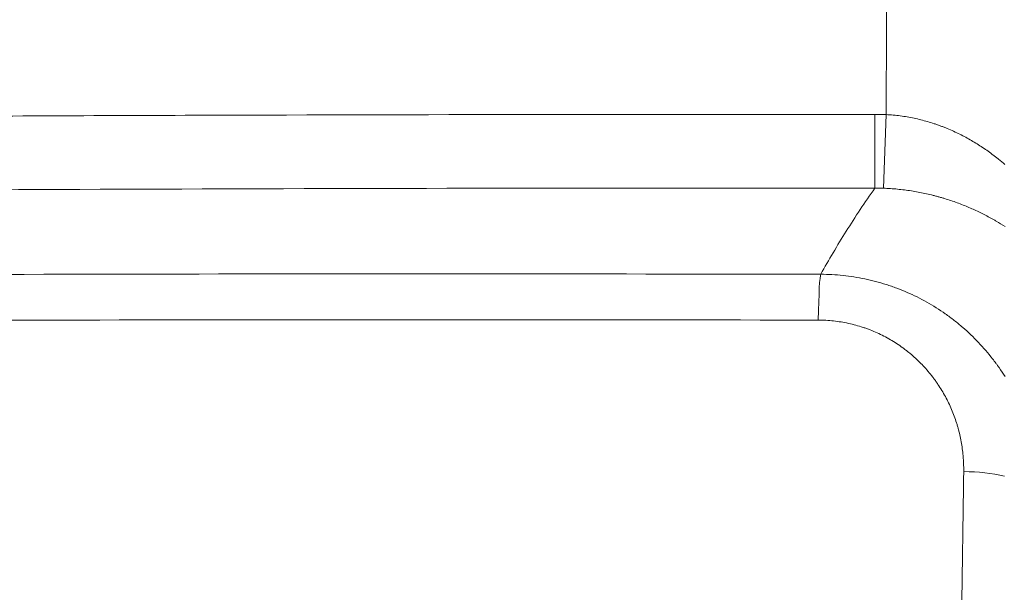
# Model space of a CAD drawing. Header units: millimetres. Extents: x -10 to 594, y 0 to 420.
# Tile 461 of 656: x 212.28 to 218.95, y 289.43 to 293.32. Entities that reach past the tile are written whole.
import ezdxf

# ---------------------------------------------------------------- set-up
doc = ezdxf.new("R2010")
doc.units = ezdxf.units.MM
doc.layers.add('1', color=7, linetype='Continuous', true_color=0xffffff)
doc.styles.add('Calibri', font='txt')
doc.dimstyles.get("Standard").update_dxf_attribs({"dimtxt": 0.18, "dimasz": 0.18, "dimexe": 0.18, "dimexo": 0.0625, "dimgap": 0.09, "dimtad": 0, "dimtih": 1, "dimtoh": 1, "dimdec": 4, "dimzin": 0, "dimdsep": 46, "dimtxsty": 'Standard', "dimcen": 0.09, "dimadec": 0, "dimazin": 0, "dimtfac": 1, "dimtdec": 4, "dimtofl": 0, "dimtmove": 0, "dimatfit": 3, "dimfxl": 0, "dimtolj": 1, "dimtzin": 0, "dimarcsym": 0})

# ---------------------------------------------------------------- blocks, each defined once
blk = doc.blocks.new('_U10')
at = {"layer": '1', "color": 18, "lineweight": 13}
for p, q in [((161.9663, 284.5429), (161.9663, 340.2667)), ((273.2421, 290.2404), (273.2421, 340.2667)), ((161.9663, 338.2667), (192.3081, 338.2667)), ((273.2421, 338.2667), (242.9002, 338.2667))]:
    blk.add_line(p, q, dxfattribs=at)
at = {"layer": '1', "color": 18}
for points in [[(161.9663, 338.2667), (165.4663, 339.2045), (165.4663, 337.3288)], [(273.2421, 338.2667), (269.7421, 337.3288), (269.7421, 339.2045)]]:
    blk.add_solid(points, dxfattribs=at)
at = {"layer": '1', "color": 18, "linetype": 'Continuous', "lineweight": 13, "char_height": 3.5, "attachment_point": 7, "line_spacing_factor": 1.399613, "style": 'Calibri'}
for s, insert in [('\\fCalibri|b0|i0;\\W1.0000;2.2', (193.9936, 335.2695)), ('\\fCalibri|b0|i0;\\W1.0000;LIFT POINT SPAN', (204.1442, 335.2695))]:
    blk.add_mtext(s, dxfattribs=dict(at, insert=insert))

msp = doc.modelspace()

# ---------------------------------------------------------------- linework, layer by layer
at = {"layer": '1', "color": 155, "linetype": 'Continuous', "lineweight": 13}
for p, q in [((218.0746, 292.1749), (218.0748, 292.6742)), ((218.132, 292.1739), (218.1512, 292.6728))]:
    msp.add_line(p, q, dxfattribs=at)
for centre, major_axis, ratio, start_param, end_param in [((217.7076, 291.0911), (-0.001, -0.5), 0.036476, 3.193987, 4.325507), ((218.6932, 290.0643), (-0.4999, 0.0074), 0.377136, 4.171674, 4.750801)]:
    msp.add_ellipse(centre, major_axis=major_axis, ratio=ratio, start_param=start_param, end_param=end_param, dxfattribs=at)
for points in [[(218.1512, 292.6728), (218.1523, 292.9635), (218.1533, 293.2542), (218.1544, 293.5449)], [(218.0748, 292.6742), (218.1003, 292.6742), (218.1258, 292.6737), (218.1512, 292.6728)], [(218.132, 292.1739), (218.1129, 292.1746), (218.0938, 292.1749), (218.0746, 292.1749)], [(218.6526, 288.5963), (218.6605, 289.1485), (218.6686, 289.7008), (218.6768, 290.253)]]:
    msp.add_open_spline(points, degree=3, dxfattribs=at)
for points, knots in [([(202.3133, 292.5566), (202.4321, 292.5588), (202.9175, 292.5674), (203.403, 292.5754), (204.1366, 292.5868), (204.5033, 292.5922), (205.6036, 292.6075), (206.3372, 292.6165), (207.8043, 292.6323), (208.5379, 292.6391), (210.0051, 292.6507), (210.7387, 292.6555), (212.2059, 292.6634), (212.9395, 292.6664), (215.1404, 292.6732), (216.6076, 292.6748), (218.0748, 292.6742)], [0, 0, 0, 0, 0.022602, 0.092416, 0.092416, 0.162231, 0.162231, 0.301859, 0.301859, 0.441487, 0.441487, 0.581115, 0.581115, 0.720744, 0.720744, 1, 1, 1, 1]), ([(218.1512, 292.6728), (218.1835, 292.6711), (218.2155, 292.6682), (218.2787, 292.6599), (218.3099, 292.6545), (218.3717, 292.6415), (218.4023, 292.6338), (218.4476, 292.6205), (218.4626, 292.6158), (218.485, 292.6084), (218.4925, 292.6058), (218.5074, 292.6006), (218.5221, 292.5952), (218.5368, 292.5896), (218.5514, 292.5838), (218.5586, 292.5809), (218.5802, 292.5719), (218.5944, 292.5657), (218.6364, 292.5466), (218.6637, 292.533), (218.7168, 292.5043), (218.7427, 292.4893), (218.7932, 292.4578), (218.8178, 292.4414), (218.8539, 292.4159), (218.8717, 292.4029), (218.892, 292.3873), (218.9036, 292.3783), (218.9093, 292.3737), (218.9273, 292.3594), (218.9421, 292.3471), (218.9565, 292.3347)], [0, 0, 0, 0, 0.103498, 0.103498, 0.206996, 0.206996, 0.310495, 0.310495, 0.362244, 0.362244, 0.388118, 0.388118, 0.413993, 0.439868, 0.439868, 0.465742, 0.465742, 0.517491, 0.517491, 0.620989, 0.620989, 0.724488, 0.724488, 0.827986, 0.827986, 0.879735, 0.90561, 0.918547, 0.931484, 0.931484, 1, 1, 1, 1]), ([(218.0746, 292.1749), (215.1255, 292.176), (212.1765, 292.1687), (207.4936, 292.1314), (205.7597, 292.1121), (203.3676, 292.0756), (202.7093, 292.0646), (202.051, 292.0525)], [0, 0, 0, 0, 0.552104, 0.552104, 0.876728, 0.876728, 1, 1, 1, 1]), ([(217.7076, 291.5904), (217.7619, 291.6878), (217.8196, 291.7853), (217.9419, 291.9801), (218.0065, 292.0775), (218.0746, 292.1749)], [0, 0, 0, 0, 0.5, 0.5, 1, 1, 1, 1]), ([(218.9574, 291.9133), (218.9375, 291.9261), (218.9171, 291.9387), (218.8931, 291.9527), (218.8873, 291.9561), (218.8757, 291.9628), (218.8551, 291.9743), (218.8372, 291.9839), (218.8009, 292.0027), (218.7761, 292.0149), (218.7253, 292.0381), (218.6993, 292.0492), (218.6458, 292.0704), (218.6184, 292.0804), (218.5762, 292.0946), (218.562, 292.0991), (218.5403, 292.1058), (218.533, 292.1079), (218.5184, 292.1122), (218.5037, 292.1163), (218.4888, 292.1203), (218.4739, 292.1242), (218.4664, 292.1261), (218.4439, 292.1316), (218.4289, 292.1351), (218.3834, 292.1449), (218.3528, 292.1506), (218.2908, 292.1603), (218.2596, 292.1643), (218.1963, 292.1704), (218.1643, 292.1726), (218.132, 292.1739)], [0, 0, 0, 0, 0.092513, 0.092513, 0.105117, 0.117721, 0.142929, 0.193345, 0.193345, 0.294177, 0.294177, 0.395009, 0.395009, 0.495841, 0.495841, 0.546257, 0.546257, 0.571465, 0.571465, 0.596673, 0.621881, 0.621881, 0.647088, 0.647088, 0.697504, 0.697504, 0.798336, 0.798336, 0.899168, 0.899168, 1, 1, 1, 1]), ([(202.7754, 291.5092), (202.8356, 291.5101), (202.8958, 291.511), (203.3072, 291.5172), (203.6584, 291.5222), (204.3609, 291.5316), (204.7121, 291.536), (205.7657, 291.5483), (206.4682, 291.5555), (207.8731, 291.5678), (208.5755, 291.5729), (212.0878, 291.594), (214.8977, 291.5961), (217.7076, 291.5904)], [0, 0, 0, 0, 0.012102, 0.012102, 0.082666, 0.082666, 0.15323, 0.15323, 0.294358, 0.294358, 0.435487, 0.435487, 1, 1, 1, 1]), ([(217.7076, 291.5904), (217.733, 291.5903), (217.7835, 291.5889), (217.8336, 291.585), (217.9083, 291.5771), (217.9577, 291.5694), (218.0311, 291.5541), (218.0798, 291.5426), (218.1281, 291.5286), (218.1581, 291.519), (218.1641, 291.517), (218.176, 291.5131), (218.1939, 291.507), (218.2116, 291.5006), (218.2468, 291.4873), (218.27, 291.478), (218.3385, 291.4481), (218.4274, 291.404), (218.5115, 291.3511), (218.5574, 291.3188), (218.5625, 291.3152), (218.5726, 291.3079), (218.5777, 291.3042), (218.5927, 291.2931), (218.6027, 291.2856), (218.6321, 291.2626), (218.6512, 291.2469), (218.7073, 291.1985), (218.7428, 291.1645), (218.8105, 291.0933), (218.8425, 291.0561), (218.8804, 291.0074), (218.8878, 290.9976), (218.8988, 290.9827), (218.9025, 290.9777), (218.9097, 290.9676), (218.9274, 290.9428), (218.9441, 290.9176), (218.957, 290.8973)], [0, 0, 0, 0, 0.050046, 0.100093, 0.100093, 0.200185, 0.200185, 0.250231, 0.300278, 0.300278, 0.312789, 0.312789, 0.325301, 0.350324, 0.350324, 0.40037, 0.40037, 0.500463, 0.600556, 0.600556, 0.613067, 0.613067, 0.625579, 0.625579, 0.650602, 0.650602, 0.700648, 0.700648, 0.800741, 0.800741, 0.900833, 0.900833, 0.925856, 0.925856, 0.938368, 0.938368, 0.95088, 1, 1, 1, 1]), ([(217.6911, 291.2798), (214.8822, 291.2854), (212.0734, 291.2833), (208.5625, 291.2622), (207.8603, 291.257), (206.4559, 291.2447), (205.7538, 291.2376), (204.9486, 291.2281), (204.8455, 291.2269), (204.7425, 291.2256)], [0, 0, 0, 0, 0.65075, 0.65075, 0.813438, 0.813438, 0.976126, 0.976126, 1, 1, 1, 1]), ([(218.6768, 290.253), (218.6773, 290.2852), (218.6763, 290.3172), (218.6714, 290.3808), (218.6674, 290.4125), (218.6567, 290.4753), (218.6499, 290.5066), (218.6395, 290.5454), (218.6374, 290.5532), (218.634, 290.5648), (218.6328, 290.5686), (218.6304, 290.5764), (218.6244, 290.5956), (218.6179, 290.6146), (218.6011, 290.6598), (218.5886, 290.6893), (218.5607, 290.7472), (218.5453, 290.7755), (218.5201, 290.817), (218.5114, 290.8307), (218.4977, 290.851), (218.493, 290.8578), (218.4859, 290.8678), (218.4835, 290.8711), (218.4787, 290.8778), (218.4763, 290.8811), (218.4542, 290.9106), (218.4333, 290.9358), (218.3892, 290.9842), (218.3659, 291.0073), (218.329, 291.0404), (218.3164, 291.0512), (218.297, 291.0669), (218.2871, 291.0747), (218.2771, 291.0823), (218.2704, 291.0873), (218.267, 291.0898), (218.2365, 291.1121), (218.2084, 291.1304), (218.1505, 291.1641), (218.1207, 291.1795), (218.0745, 291.2004), (218.0589, 291.207), (218.0351, 291.2163), (218.0231, 291.2208), (218.011, 291.225), (218.0029, 291.2278), (217.9988, 291.2292), (217.9621, 291.2414), (217.9291, 291.2504), (217.8623, 291.2649), (217.8286, 291.2703), (217.7604, 291.2778), (217.7259, 291.2797), (217.6911, 291.2798)], [0, 0, 0, 0, 0.0625, 0.0625, 0.125, 0.125, 0.1875, 0.1875, 0.203125, 0.203125, 0.210937, 0.210937, 0.21875, 0.25, 0.25, 0.3125, 0.3125, 0.375, 0.375, 0.40625, 0.40625, 0.421875, 0.421875, 0.429687, 0.429687, 0.4375, 0.4375, 0.5, 0.5, 0.5625, 0.5625, 0.59375, 0.59375, 0.609375, 0.617187, 0.617187, 0.625, 0.625, 0.6875, 0.6875, 0.75, 0.75, 0.78125, 0.78125, 0.796875, 0.804687, 0.804687, 0.8125, 0.8125, 0.875, 0.875, 0.9375, 0.9375, 1, 1, 1, 1])]:
    msp.add_open_spline(points, degree=3, knots=knots, dxfattribs=at)

# ---------------------------------------------------------------- dimensions: what is measured, and where the dimension line sits
at = {"layer": '1', "color": 18, "linetype": 'Continuous', "lineweight": 13}
dim = msp.add_linear_dim(base=(161.9663, 338.2667), p1=(273.2421, 288.7404), p2=(161.9663, 283.0429), text=' <> \\fCalibri|b0|i0;\\C18;{\\H1.00x;\\fCalibri|b0|i0;LIFT POINT SPAN\\fCalibri|b0|i0;}\\C18;', dimstyle='Standard', override={"dimtxt": 3.5, "dimasz": 3.5, "dimexe": 2, "dimexo": 0, "dimgap": 1.5, "dimtih": 0, "dimtoh": 0, "dimdec": 1, "dimlfac": 0.02, "dimdsep": 46, "dimlunit": 2, "dimtxsty": 'Calibri', "dimsah": 1, "dimse1": 0, "dimse2": 0, "dimsd1": 0, "dimsd2": 0, "dimclrd": 18, "dimclre": 18, "dimclrt": 18, "dimtol": 0, "dimtm": -0.1, "dimtfac": 1, "dimtdec": 2, "dimtofl": 1, "dimtmove": 0, "dimlwd": 13, "dimlwe": 13}, dxfattribs=at)
dim.commit()
dim.dimension.update_dxf_attribs({"geometry": '_U10', "text_midpoint": (217.6042, 338.2667), "dimtype": 160})

doc.saveas('drawing.dxf')
